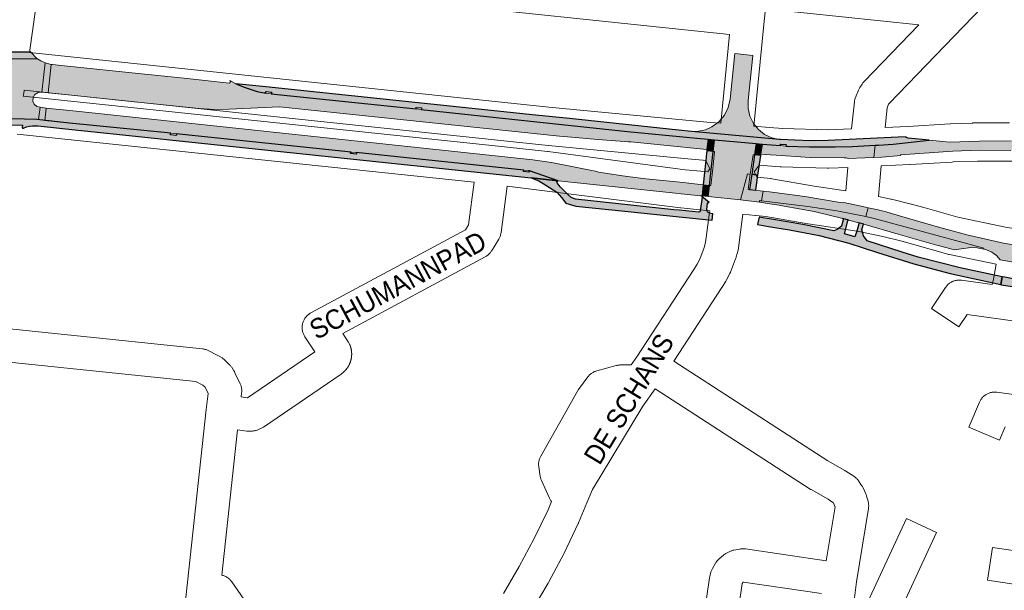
# Paper-space layout 'Layout1' of a CAD drawing. Header units: metres. Extents: x 123097 to 144122, y 392739 to 407589.
# Tile 396 of 510: x 134371 to 134757, y 399912 to 400135. Entities that reach past the tile are written whole.
import ezdxf
from ezdxf.enums import TextEntityAlignment as Align

# ---------------------------------------------------------------- set-up
doc = ezdxf.new("R2010")
doc.units = ezdxf.units.M
doc.header["$MEASUREMENT"] = 0
for name, color, linetype, lineweight in [('gs-anno-wegen algemeen tekst', 7, 'Continuous', 0), ('gs-knt-aanvullende hoofdweg', 7, 'Continuous', 0), ('gs-knt-wegen algemeen', 7, 'Continuous', 0), ('ir-ARC-asfalt-hoofdwegen-te inspecteren', 5, 'Continuous', 0), ('ir-ARC-fietspaden naastliggend- te inspecteren', 1, 'Continuous', 0)]:
    doc.layers.add(name, color=color, linetype=linetype, lineweight=lineweight)
doc.styles.add('Style-Arial', font='arial.ttf')

psp = doc.layouts.get("Layout1")

# ---------------------------------------------------------------- hatches: boundary and pattern name
at = {"layer": 'ir-ARC-asfalt-hoofdwegen-te inspecteren', "linetype": 'Continuous', "lineweight": 13}
for points in [[(134634.156, 400091.621), (134661.477, 400089.077), (134668.648, 400088.504), (134665.607, 400089.143), (134662.789, 400090.455), (134660.342, 400092.37), (134658.391, 400094.789), (134657.039, 400097.588), (134656.356, 400100.619), (134656.377, 400103.727), (134658.22, 400121.484), (134651.163, 400122.171), (134649.264, 400104.262), (134648.512, 400100.998), (134647.016, 400098), (134644.861, 400095.436), (134642.165, 400093.447), (134639.632, 400092.317), (134636.928, 400091.701)], [(134352.49, 400109.28), (134350.111, 400098.269), (134350.583, 400098.17), (134351.105, 400098.042), (134352.039, 400097.836), (134353.218, 400097.511), (134354.497, 400096.977), (134362.897, 400096.751), (134377.617, 400096.355), (134378.303, 400096.278), (134378.9, 400101.1), (134377.626, 400101.465), (134376.634, 400102.345), (134376.119, 400103.566), (134376.182, 400104.89), (134376.899, 400106.155), (134378.127, 400106.933), (134379.577, 400107.041), (134380.925, 400118.506), (134379.192, 400119.273), (134377.599, 400120.299), (134367.485, 400120.065), (134356.313, 400120.175), (134354.784, 400120.338), (134353.713, 400115.2), (134354.868, 400114.78), (134355.761, 400113.936), (134356.245, 400112.807), (134356.24, 400111.578), (134355.751, 400110.458), (134354.86, 400109.622), (134353.71, 400109.207)], [(134637.73, 400066.43), (134638.269, 400066.376), (134638.324, 400066.37), (134638.756, 400070.752), (134630.827, 400071.577), (134628.345, 400071.837), (134616.304, 400073.106), (134607.066, 400074.244), (134597.88, 400075.741), (134596.449, 400076.008), (134586.62, 400078.044), (134579.327, 400079.445), (134571.985, 400080.565), (134401.677, 400098.651), (134390.502, 400099.838), (134381.35, 400100.81), (134380.792, 400095.997), (134390.435, 400094.908), (134430.184, 400090.921), (134432.188, 400090.707), (134500.775, 400083.575), (134502.777, 400083.365), (134568.464, 400076.503), (134570.454, 400076.271), (134570.575, 400076.249), (134570.674, 400076.183), (134581.904, 400072.288), (134627.923, 400067.431), (134630.058, 400067.206)], [(134640.194, 400084.568), (134640.144, 400084.088), (134642.618, 400083.841), (134643.148, 400088.343), (134640.664, 400088.561)], [(134661.945, 400086.692), (134659.502, 400086.907), (134658.848, 400082.456), (134661.288, 400082.212), (134661.369, 400082.77)], [(134664.938, 400082.474), (134667.345, 400082.3), (134680.655, 400081.488), (134693.989, 400081.359), (134694.775, 400081.29), (134695.532, 400081.065), (134702.145, 400081.276), (134705.655, 400081.444), (134706.114, 400086.214), (134697.269, 400085.804), (134690.493, 400085.635), (134680.371, 400085.599), (134671.099, 400085.936), (134669.043, 400086.069), (134661.945, 400086.692), (134661.369, 400082.77)], [(134657.162, 400074.783), (134656.148, 400075.026), (134653.374, 400064.794), (134660.795, 400063.915), (134660.853, 400064.529), (134661.515, 400064.449), (134662.223, 400068.253), (134656.299, 400068.898)], [(134664.668, 400067.972), (134662.223, 400068.253), (134661.515, 400064.449), (134679.711, 400062.24), (134691.137, 400060.506), (134702.476, 400058.272), (134703.414, 400061.754), (134700.613, 400062.381), (134693.897, 400063.762), (134693.15, 400063.676), (134692.397, 400063.727), (134678.574, 400066.12)], [(134695.834, 400056.887), (134699.526, 400055.847), (134699.682, 400055.802), (134701.655, 400055.228), (134715.169, 400051.303), (134729.817, 400047.128), (134734.371, 400045.942), (134737.096, 400045.281), (134743.574, 400046.169), (134746.108, 400045.994), (134748.657, 400045.488), (134748.724, 400045.827), (134706.309, 400057.399), (134702.476, 400058.272), (134691.137, 400060.506), (134679.711, 400062.24), (134661.515, 400064.449), (134660.853, 400064.529), (134660.795, 400063.915), (134661.403, 400063.849), (134661.654, 400063.809), (134663.935, 400063.445), (134668.524, 400062.672), (134670.477, 400062.363), (134682.175, 400060.194), (134693.481, 400057.518), (134695.714, 400056.919)], [(134707.668, 400060.794), (134707.305, 400060.883), (134703.414, 400061.754), (134702.476, 400058.272), (134706.309, 400057.399), (134748.724, 400045.827), (134748.657, 400045.488), (134749.679, 400045.285), (134751.768, 400044.352), (134753.605, 400042.99), (134755.106, 400041.263), (134765.363, 400039.483), (134765.707, 400039.799), (134768.034, 400040.821), (134770.531, 400041.292), (134773.07, 400041.189), (134781.094, 400040.257), (134800.725, 400038.174), (134803.048, 400037.933), (134822.407, 400035.89), (134843.657, 400033.605), (134866.099, 400031.148), (134875.204, 400030.306), (134886.969, 400029.203), (134919.182, 400025.685), (134938.158, 400023.625), (134953.59, 400021.856), (134955.213, 400020.623), (134957.052, 400019.398), (134958.574, 400017.797), (134959.705, 400015.899), (134978.396, 400013.782), (134980.891, 400014.823), (134983.56, 400015.257), (134986.257, 400015.059), (134991.02, 400014.44), (134995.787, 400013.576), (134997.088, 400020.755), (134994.248, 400021.262), (134987.437, 400022.326), (134982.845, 400022.86), (134961.299, 400025.076), (134938.431, 400027.318), (134919.695, 400029.314), (134902.339, 400031.234), (134883.687, 400033.126), (134875.643, 400033.974), (134843.956, 400037.308), (134822.897, 400039.571), (134805.212, 400041.495), (134803.239, 400041.686), (134781.867, 400043.958), (134767.238, 400045.95), (134756.399, 400047.844), (134742.08, 400051.081), (134731.487, 400053.937), (134721.889, 400056.771), (134712.51, 400059.47), (134710.079, 400060.2)]]:
    psp.add_hatch(color=5, dxfattribs=at).paths.add_polyline_path(points, flags=0)
at = {"layer": 'ir-ARC-asfalt-hoofdwegen-te inspecteren', "linetype": 'Continuous', "lineweight": 13, "extrusion": (0, 0, -1)}
for points in [[(-134467.424, 400106.678), (-134463.911, 400107.368), (-134459.241, 400108.847), (-134455.553, 400110.371), (-134453.319, 400111.574), (-134453.573, 400111.212), (-134453.444, 400110.79), (-134453.031, 400110.632), (-134435.387, 400112.49), (-134419.955, 400114.081), (-134387.106, 400117.552), (-134383.733, 400117.925), (-134383.268, 400117.958), (-134382.035, 400106.784), (-134391.266, 400105.821), (-134413.317, 400103.519), (-134441.24, 400100.603), (-134447.143, 400100.191), (-134453.059, 400100.341), (-134472.701, 400101.339), (-134582.384, 400089.763), (-134587.104, 400089.403), (-134597.457, 400088.422), (-134607.834, 400087.726), (-134609.411, 400087.634), (-134610.434, 400087.575), (-134613.031, 400087.372), (-134629.845, 400085.639), (-134632.263, 400085.392), (-134640.194, 400084.568), (-134640.664, 400088.561), (-134636.285, 400088.946), (-134609.096, 400091.655), (-134528.236, 400100.286), (-134526.227, 400100.494), (-134469.48, 400106.453)], [(-134657.162, 400074.783), (-134658.299, 400082.532), (-134658.848, 400082.456), (-134659.502, 400086.907), (-134643.148, 400088.343), (-134642.618, 400083.841), (-134643.191, 400083.78), (-134642.482, 400077.141), (-134641.766, 400070.442), (-134641.197, 400070.508), (-134640.678, 400066.104), (-134653.374, 400064.794), (-134656.148, 400075.026)], [(-134716.107, 400082.152), (-134716.086, 400082.417), (-134736.594, 400083.957), (-134746.811, 400084.267), (-134759.322, 400084.197), (-134770.339, 400083.749), (-134781.451, 400083.011), (-134801.695, 400081.077), (-134823.093, 400078.754), (-134825.124, 400078.588), (-134837.46, 400077.294), (-134861.712, 400074.766), (-134872.386, 400073.632), (-134887.917, 400071.69), (-134899.052, 400070.116), (-134909.645, 400068.411), (-134920.689, 400066.437), (-134931.203, 400064.283), (-134942.854, 400061.822), (-134953.323, 400059.404), (-134962.405, 400057.2), (-134963.073, 400061.004), (-134953.368, 400063.346), (-134942.586, 400065.793), (-134932.456, 400068.011), (-134921.685, 400070.164), (-134910.219, 400072.194), (-134899.7, 400073.921), (-134888.494, 400075.537), (-134884.594, 400076.144), (-134878.544, 400076.88), (-134873.27, 400077.403), (-134862.202, 400078.597), (-134848.663, 400079.985), (-134837.915, 400081.076), (-134828.255, 400082.101), (-134827.182, 400082.353), (-134822.114, 400083.165), (-134821.572, 400082.86), (-134802.151, 400084.845), (-134781.902, 400086.759), (-134770.93, 400087.566), (-134759.4, 400087.968), (-134746.963, 400087.801), (-134735.326, 400087.48), (-134727.214, 400088.229), (-134713.132, 400086.694), (-134707.379, 400086.273), (-134706.114, 400086.214), (-134705.655, 400081.444), (-134708.751, 400081.593)]]:
    psp.add_hatch(color=5, dxfattribs=at).paths.add_polyline_path(points, flags=0)
at = {"layer": 'ir-ARC-fietspaden naastliggend- te inspecteren', "linetype": 'Continuous', "lineweight": 30}
for points in [[(134367.485, 400120.065), (134377.599, 400120.299), (134375.255, 400122.749), (134368.009, 400122.734), (134355.327, 400122.707), (134352.516, 400122.881), (134349.408, 400123.541), (134348.106, 400123.769), (134346.151, 400124.183), (134334.355, 400126.681), (134319.561, 400129.866), (134305.382, 400132.872), (134300.038, 400134.098), (134297.544, 400134.544), (134295.546, 400135.052), (134155.542, 400164.966), (134097.248, 400177.456), (134094.268, 400178.1), (134093.558, 400175.719), (134143.557, 400165.079), (134143.395, 400165.443), (134143.739, 400165.645), (134145.695, 400165.225), (134145.934, 400164.89), (134145.612, 400164.634), (134225.077, 400147.619), (134224.893, 400147.759), (134224.844, 400147.986), (134224.971, 400148.171), (134225.192, 400148.206), (134227.155, 400147.772), (134227.385, 400147.42), (134227.035, 400147.188), (134303.423, 400130.882), (134303.194, 400131.235), (134303.535, 400131.482), (134305.503, 400131.049), (134305.733, 400130.699), (134305.394, 400130.452), (134351.512, 400120.686), (134352.342, 400120.598), (134354.784, 400120.338), (134356.313, 400120.175)], [(134568.464, 400076.503), (134502.777, 400083.365), (134503.039, 400083.028), (134502.703, 400082.764), (134500.711, 400082.973), (134500.451, 400083.305), (134500.775, 400083.575), (134432.188, 400090.707), (134432.452, 400090.377), (134432.122, 400090.113), (134430.138, 400090.337), (134429.866, 400090.652), (134430.184, 400090.921), (134390.435, 400094.908), (134377.617, 400096.355), (134362.897, 400096.751), (134354.497, 400096.977), (134356.184, 400095.924), (134357.633, 400094.562), (134372.068, 400094.065), (134371.933, 400093.191), (134372.171, 400092.805), (134372.386, 400092.93), (134373.528, 400093.396), (134374.723, 400093.71), (134375.947, 400093.875), (134377.182, 400093.888), (134377.997, 400093.802), (134380.506, 400093.535), (134384.195, 400093.139), (134388.923, 400092.668), (134423.744, 400088.969), (134430.979, 400088.206), (134571.342, 400073.4), (134581.904, 400072.288), (134570.674, 400076.183), (134570.741, 400076.079), (134570.76, 400075.962), (134570.429, 400075.68), (134568.443, 400075.898), (134568.178, 400076.21)], [(134642.243, 400056.875), (134642.504, 400059.403), (134641.137, 400059.618), (134640.43, 400060.174), (134640.094, 400061.008), (134640.365, 400063.443), (134640.645, 400063.83), (134641.122, 400063.818), (134638.171, 400066.131), (134638.239, 400065.985), (134638.27, 400065.826), (134637.566, 400060.501), (134637.329, 400060.085), (134636.869, 400059.956), (134629.398, 400060.716), (134627.26, 400060.931), (134588.65, 400065.087), (134586.977, 400065.679), (134585.656, 400066.863), (134582.748, 400069.939), (134581.475, 400071.51), (134581.438, 400072.038), (134581.904, 400072.288), (134571.342, 400073.4), (134574.32, 400072.256), (134577.065, 400070.629), (134581.406, 400067.835), (134583.26, 400065.779), (134584.933, 400063.572), (134588.795, 400062.373), (134608.019, 400060.409), (134630.626, 400058.046)], [(134735.563, 400035.882), (134755.376, 400031.582), (134755.382, 400031.635), (134755.939, 400034.628), (134739.398, 400038.143), (134723.013, 400042.323), (134718.768, 400043.597), (134716.647, 400044.279), (134702.923, 400048.764), (134701.587, 400050.723), (134700.932, 400053.002), (134701.463, 400054.955), (134701.533, 400055.109), (134701.655, 400055.228), (134699.682, 400055.802), (134699.74, 400055.626), (134699.728, 400055.439), (134698.887, 400052.508), (134698.166, 400050.287), (134694.132, 400051.533), (134695.406, 400056.578), (134695.714, 400056.919), (134693.481, 400057.518), (134693.636, 400057.01), (134692.932, 400054.445), (134691.215, 400053.26), (134689.949, 400052.638), (134677.733, 400055.189), (134665.432, 400057.29), (134662.905, 400057.696), (134660.609, 400058.049), (134660.074, 400055.116), (134664.29, 400054.396), (134672.549, 400053.051), (134684.231, 400050.85), (134695.741, 400047.879), (134707.028, 400044.151), (134721.207, 400039.71)], [(134755.376, 400031.582), (134755.369, 400031.529), (134756.421, 400031.341), (134760.685, 400030.659), (134764.737, 400029.902), (134764.754, 400030.021), (134765.207, 400032.994), (134761.442, 400033.653), (134756.878, 400034.467), (134755.939, 400034.628), (134755.382, 400031.635)]]:
    psp.add_hatch(color=1, dxfattribs=at).paths.add_polyline_path(points, flags=0)
at = {"layer": 'ir-ARC-fietspaden naastliggend- te inspecteren', "linetype": 'Continuous', "lineweight": 30, "extrusion": (0, 0, -1)}
psp.add_hatch(color=1, dxfattribs=at).paths.add_polyline_path([(-134668.648, 400088.504), (-134661.477, 400089.077), (-134634.156, 400091.621), (-134629.067, 400092.149), (-134586.387, 400096.658), (-134571.735, 400098.193), (-134565.538, 400098.822), (-134467.318, 400109.156), (-134455.553, 400110.371), (-134459.241, 400108.847), (-134463.911, 400107.368), (-134467.424, 400106.678), (-134467.205, 400107.023), (-134467.53, 400107.271), (-134469.518, 400107.046), (-134469.8, 400106.73), (-134469.48, 400106.453), (-134526.227, 400100.494), (-134525.966, 400100.818), (-134526.285, 400101.084), (-134528.27, 400100.896), (-134528.549, 400100.575), (-134528.236, 400100.286), (-134609.096, 400091.655), (-134636.285, 400088.946), (-134640.664, 400088.561), (-134643.148, 400088.343), (-134659.502, 400086.907), (-134661.945, 400086.692), (-134669.043, 400086.069), (-134668.789, 400086.401), (-134669.116, 400086.661), (-134671.117, 400086.551), (-134671.41, 400086.235), (-134671.099, 400085.936), (-134680.371, 400085.599), (-134690.493, 400085.635), (-134697.269, 400085.804), (-134706.114, 400086.214), (-134707.379, 400086.273), (-134713.132, 400086.694), (-134727.214, 400088.229), (-134719.102, 400088.978), (-134718.23, 400089.294), (-134718.231, 400089.473), (-134715.184, 400089.443), (-134687.686, 400088.064), (-134680.72, 400087.99), (-134674.596, 400088.194), (-134669.003, 400088.476)], flags=0)

# ---------------------------------------------------------------- linework, layer by layer
at = {"layer": 'gs-knt-aanvullende hoofdweg', "color": 7, "linetype": 'Continuous', "flags": 128}
for points in [[(134374.754, 400122.651), (134579.565, 400101.056), (134641.614, 400095.183), (134645.584, 400094.847)], [(134372.667, 400107.767), (134372.491, 400106.511), (134372.454, 400106.279), (134372.409, 400106.048), (134372.275, 400105.441), (134557.284, 400085.964), (134577.788, 400083.805), (134577.99, 400083.781), (134631.627, 400076.651), (134631.655, 400076.647), (134637.848, 400076.025), (134640.504, 400075.758), (134641.304, 400076.965), (134639.792, 400080.264), (134638.717, 400080.355), (134638.641, 400080.362), (134631.339, 400081.055), (134631.329, 400081.056), (134578.109, 400086.106), (134578.03, 400086.114), (134372.667, 400107.767)], [(134709.985, 400093.227), (134718.94, 400093.631), (134735.453, 400094.657), (134735.578, 400094.663), (134735.666, 400094.667), (134744.199, 400094.954), (134744.374, 400094.958), (134747.19, 400095.008), (134752.912, 400095.045), (134753.087, 400095.044), (134758.808, 400094.991)], [(134549.035, 400071.729), (134369.951, 400090.583)], [(134658.559, 400093.748), (134664.725, 400093.226), (134664.754, 400093.223), (134669.958, 400092.782), (134669.966, 400092.782), (134687.608, 400092.215), (134696.824, 400092.632)], [(134695.362, 400077.531), (134687.996, 400077.198), (134687.706, 400077.19), (134687.416, 400077.194), (134669.287, 400077.776), (134669.099, 400077.784), (134668.911, 400077.798), (134668.894, 400077.799), (134660.67, 400078.477), (134658.764, 400075.816), (134659.919, 400073.764), (134665.093, 400073.178), (134665.133, 400073.172), (134665.354, 400073.145), (134665.574, 400073.11), (134682.231, 400070.211), (134694.562, 400068.368)], [(134719.685, 400078.63), (134719.681, 400078.63), (134719.678, 400078.63), (134708.482, 400078.124)], [(134964.945, 400052.08), (134951.133, 400055.602), (134928.706, 400060.541), (134906.095, 400064.708), (134894.804, 400066.489), (134877.406, 400068.846), (134786.424, 400078.402), (134769.649, 400079.609), (134769.242, 400079.624), (134769.235, 400079.624), (134759.672, 400079.936), (134756.608, 400079.976), (134749.324, 400079.987), (134749.321, 400079.987), (134746.268, 400079.956), (134736.628, 400079.671), (134736.32, 400079.66), (134736.277, 400079.659), (134719.807, 400078.636), (134719.685, 400078.63)], [(134641.282, 400060.469), (134636.262, 400061.089), (134630.035, 400061.715), (134629.852, 400061.736), (134629.796, 400061.742), (134561.972, 400070.24)], [(134707.434, 400066.11), (134712.316, 400065.097), (134712.57, 400065.04), (134720.23, 400063.172), (134720.353, 400063.141), (134724.674, 400062.009), (134724.856, 400061.959), (134738.519, 400058.01), (134757.188, 400054.12), (134780.818, 400050.154), (134859.174, 400042.101), (134859.194, 400042.099), (134892.1, 400038.626), (134892.103, 400038.626), (134913.263, 400036.434), (134913.281, 400036.432), (134913.356, 400036.424), (134939.753, 400033.42), (134939.978, 400033.391), (134940.202, 400033.355), (134962.562, 400029.43)], [(134753.525, 400039.541), (134735.176, 400043.364), (134734.898, 400043.427), (134734.623, 400043.501), (134720.777, 400047.503), (134716.609, 400048.595), (134709.138, 400050.417), (134699.039, 400052.512), (134679.922, 400055.37), (134679.745, 400055.398), (134663.239, 400058.27), (134663.22, 400058.273), (134659.347, 400058.69), (134659.272, 400058.699), (134654.251, 400059.24)]]:
    psp.add_lwpolyline(points, dxfattribs=at)
at = {"layer": 'gs-knt-wegen algemeen', "color": 7, "linetype": 'Continuous', "flags": 128}
for points in [[(134379.719, 400158.074), (134374.754, 400122.651)], [(134649.036, 400129.72), (134379.719, 400158.074)], [(134758.875, 400151.756), (134711.559, 400102.604), (134711.403, 400102.362), (134710.821, 400100.908), (134709.985, 400093.227)], [(134723.239, 400133.511), (134663.148, 400139.778), (134662.628, 400134.855), (134658.559, 400093.748)], [(134696.824, 400092.632), (134697.974, 400103.202), (134698.013, 400103.494), (134698.064, 400103.784), (134698.129, 400104.071), (134698.207, 400104.356), (134698.297, 400104.636), (134698.401, 400104.912), (134699.548, 400107.783), (134699.672, 400108.074), (134699.811, 400108.359), (134699.963, 400108.637), (134700.129, 400108.907), (134700.971, 400110.207), (134701.147, 400110.465), (134701.335, 400110.714), (134701.534, 400110.953), (134701.745, 400111.183), (134723.239, 400133.511)], [(134645.584, 400094.847), (134649.036, 400129.72)], [(134694.562, 400068.368), (134695.362, 400077.531)], [(134708.482, 400078.124), (134707.434, 400066.11)], [(134457.692, 399987.531), (134460.219, 399987.22), (134486.608, 400005.259), (134482.67, 400011.146), (134482.499, 400011.416), (134482.342, 400011.693), (134482.198, 400011.978), (134482.069, 400012.27), (134481.953, 400012.568), (134481.853, 400012.87), (134481.768, 400013.178), (134481.697, 400013.489), (134481.643, 400013.804), (134481.603, 400014.12), (134481.579, 400014.438), (134481.571, 400014.757), (134481.578, 400015.076), (134481.601, 400015.395), (134481.64, 400015.711), (134481.694, 400016.026), (134481.763, 400016.337), (134481.848, 400016.645), (134481.948, 400016.948), (134482.062, 400017.246), (134482.191, 400017.538), (134482.334, 400017.823), (134482.49, 400018.101), (134482.661, 400018.371), (134482.844, 400018.633), (134483.039, 400018.885), (134483.247, 400019.127), (134483.467, 400019.358), (134483.697, 400019.579), (134483.939, 400019.788), (134484.19, 400019.985), (134484.45, 400020.169), (134484.719, 400020.341), (134484.996, 400020.499), (134545.611, 400053.113), (134546.829, 400055.07), (134549.035, 400071.729)], [(134561.972, 400070.24), (134559.552, 400051.968), (134559.504, 400051.665), (134559.442, 400051.364), (134559.366, 400051.066), (134559.276, 400050.772), (134559.173, 400050.483), (134559.056, 400050.199), (134558.925, 400049.92), (134558.782, 400049.649), (134558.626, 400049.384), (134555.75, 400044.763), (134555.582, 400044.505), (134555.401, 400044.256), (134555.208, 400044.015), (134555.005, 400043.784), (134554.79, 400043.563), (134554.566, 400043.352), (134554.331, 400043.152), (134554.088, 400042.963), (134553.836, 400042.786), (134553.575, 400042.622), (134553.308, 400042.469), (134497.477, 400012.429), (134499.635, 400009.203), (134499.779, 400008.978), (134499.913, 400008.747), (134500.038, 400008.511), (134500.154, 400008.27), (134500.196, 400008.175), (134500.237, 400008.079), (134500.278, 400007.984), (134500.317, 400007.888), (134500.355, 400007.791), (134500.392, 400007.694), (134500.428, 400007.597), (134500.463, 400007.5), (134500.497, 400007.401), (134500.53, 400007.303), (134500.562, 400007.204), (134500.592, 400007.105), (134500.622, 400007.006), (134500.65, 400006.906), (134500.678, 400006.805), (134500.704, 400006.706), (134500.729, 400006.605), (134500.753, 400006.504), (134500.776, 400006.402), (134500.798, 400006.302), (134500.819, 400006.2), (134500.839, 400006.097), (134500.857, 400005.995), (134500.874, 400005.894), (134500.891, 400005.791), (134500.906, 400005.688), (134500.92, 400005.585), (134500.933, 400005.483), (134500.945, 400005.379), (134500.956, 400005.276), (134500.965, 400005.172), (134500.974, 400005.07), (134500.981, 400004.966), (134500.987, 400004.862), (134500.992, 400004.758), (134500.996, 400004.655), (134500.999, 400004.551), (134501.001, 400004.447), (134501.001, 400004.343), (134501.001, 400004.24), (134500.999, 400004.136), (134500.996, 400004.032), (134500.992, 400003.928), (134500.987, 400003.826), (134500.981, 400003.722), (134500.973, 400003.618), (134500.965, 400003.514), (134500.955, 400003.412), (134500.945, 400003.308), (134500.933, 400003.205), (134500.92, 400003.102), (134500.906, 400003), (134500.89, 400002.897), (134500.874, 400002.794), (134500.856, 400002.692), (134500.838, 400002.59), (134500.818, 400002.488), (134500.797, 400002.386), (134500.775, 400002.285), (134500.753, 400002.184), (134500.728, 400002.083), (134500.703, 400001.982), (134500.677, 400001.882), (134500.649, 400001.782), (134500.621, 400001.682), (134500.591, 400001.582), (134500.56, 400001.483), (134500.529, 400001.385), (134500.496, 400001.286), (134500.462, 400001.188), (134500.427, 400001.09), (134500.391, 400000.994), (134500.354, 400000.897), (134500.316, 400000.8), (134500.276, 400000.703), (134500.236, 400000.609), (134500.195, 400000.513), (134500.153, 400000.418), (134500.109, 400000.324), (134500.065, 400000.231), (134500.019, 400000.137), (134499.973, 400000.044), (134499.925, 399999.952), (134499.877, 399999.86), (134499.828, 399999.769), (134499.777, 399999.678), (134499.726, 399999.588), (134499.674, 399999.499), (134499.62, 399999.41), (134499.566, 399999.321), (134499.51, 399999.233), (134499.454, 399999.147), (134499.397, 399999.06), (134499.339, 399998.974), (134499.279, 399998.888), (134499.22, 399998.804), (134499.159, 399998.72), (134499.097, 399998.636), (134499.034, 399998.554), (134498.971, 399998.472), (134498.906, 399998.391), (134498.841, 399998.31), (134498.774, 399998.23), (134498.707, 399998.151), (134498.639, 399998.073), (134498.57, 399997.995), (134498.5, 399997.918), (134498.43, 399997.843), (134498.359, 399997.767), (134498.286, 399997.692), (134498.213, 399997.618), (134498.14, 399997.546), (134498.065, 399997.474), (134497.99, 399997.402), (134497.913, 399997.332), (134497.837, 399997.262), (134497.759, 399997.193), (134497.68, 399997.125), (134497.601, 399997.058), (134497.522, 399996.992), (134497.441, 399996.927), (134497.36, 399996.862), (134497.277, 399996.798), (134497.195, 399996.736), (134497.112, 399996.674), (134497.027, 399996.613), (134496.943, 399996.553), (134496.858, 399996.495)], [(134560.427, 399910.476), (134566.681, 399921.006), (134572.567, 399932.036), (134577.935, 399943.307), (134579.276, 399946.535), (134579.25, 399946.568), (134579.069, 399946.814), (134578.899, 399947.069), (134578.742, 399947.332), (134578.597, 399947.602), (134578.466, 399947.878), (134575.394, 399954.724), (134575.281, 399954.991), (134575.18, 399955.262), (134575.092, 399955.538), (134575.016, 399955.817), (134574.952, 399956.099), (134574.901, 399956.384), (134574.312, 399960.155), (134574.271, 399960.464), (134574.246, 399960.774), (134574.234, 399961.084), (134574.238, 399961.395), (134574.257, 399961.706), (134574.29, 399962.015), (134574.339, 399962.322), (134574.401, 399962.627), (134574.479, 399962.928), (134574.57, 399963.225), (134574.676, 399963.517), (134574.795, 399963.805), (134574.928, 399964.086), (134575.075, 399964.36), (134589.444, 399989.816), (134589.582, 399990.05), (134589.73, 399990.277), (134589.887, 399990.498), (134593.505, 399995.368), (134593.695, 399995.612), (134593.897, 399995.846), (134594.109, 399996.071), (134594.332, 399996.285), (134594.565, 399996.488), (134594.807, 399996.68), (134595.058, 399996.861), (134595.317, 399997.029), (134595.584, 399997.185), (134595.858, 399997.328), (134596.139, 399997.458), (134596.425, 399997.574), (134596.717, 399997.677), (134597.013, 399997.765), (134604.629, 399999.849), (134604.91, 399999.919), (134605.194, 399999.977), (134605.48, 400000.022), (134605.768, 400000.054), (134606.057, 400000.074), (134606.347, 400000.08), (134610.513, 400000.08), (134612.755, 400003.287), (134635.106, 400037.462), (134636.389, 400039.568), (134637.406, 400041.542), (134639.173, 400046.117), (134639.694, 400048.065), (134641.085, 400058.926), (134641.282, 400060.469)], [(134654.251, 400059.24), (134653.999, 400057.273), (134652.553, 400045.977), (134652.51, 400045.689), (134652.453, 400045.403), (134652.384, 400045.12), (134651.659, 400042.413), (134651.595, 400042.19), (134651.524, 400041.97), (134651.444, 400041.752), (134649.426, 400036.526), (134649.338, 400036.311), (134649.243, 400036.099), (134649.141, 400035.89), (134647.857, 400033.399), (134647.747, 400033.194), (134647.63, 400032.994), (134646.172, 400030.6), (134646.06, 400030.423), (134627.175, 400001.548)], [(134355.624, 400015.396), (134442.515, 400006.404), (134442.81, 400006.367), (134443.103, 400006.316), (134443.394, 400006.252), (134443.681, 400006.175), (134443.965, 400006.084), (134444.243, 400005.981), (134444.517, 400005.865), (134444.786, 400005.737), (134448.572, 400003.82), (134448.826, 400003.684), (134449.073, 400003.537), (134450.211, 400002.828), (134450.455, 400002.669), (134450.692, 400002.498), (134450.921, 400002.317), (134451.141, 400002.126), (134451.353, 400001.926), (134453.252, 400000.043), (134453.454, 399999.833), (134453.646, 399999.615), (134453.828, 399999.389), (134454, 399999.154), (134454.162, 399998.913), (134454.881, 399997.781), (134455.025, 399997.544), (134455.159, 399997.3), (134455.282, 399997.052), (134457.32, 399992.702), (134457.442, 399992.425), (134457.551, 399992.143), (134457.647, 399991.856), (134457.729, 399991.564), (134457.798, 399991.27), (134457.853, 399990.972), (134457.894, 399990.672), (134457.921, 399990.37), (134457.934, 399990.068), (134457.933, 399989.765), (134457.917, 399989.463), (134457.888, 399989.162), (134457.692, 399987.531)], [(134326.161, 399886.817), (134351.145, 399881.55), (134355.536, 399881.279), (134359.965, 399881.667), (134363.399, 399882.432), (134430.795, 399901.584), (134432.666, 399902.389), (134433.264, 399902.797), (134434.996, 399904.138), (134435.651, 399905.223), (134443.979, 399982.559), (134443.989, 399982.64), (134444.739, 399988.867), (134443.669, 399991.149), (134443.566, 399991.311), (134442.705, 399992.165), (134442.433, 399992.334), (134439.978, 399993.577), (134354.17, 400002.457), (134353.943, 400002.484), (134351.72, 400002.793)], [(134627.175, 400001.548), (134687.534, 399962.45), (134694.22, 399958.7), (134694.394, 399958.599), (134694.564, 399958.493), (134697.759, 399956.433), (134697.999, 399956.27), (134698.232, 399956.097), (134698.456, 399955.914), (134698.673, 399955.72), (134698.88, 399955.518), (134699.079, 399955.306), (134699.268, 399955.085), (134699.446, 399954.857), (134699.615, 399954.621), (134700.821, 399952.845), (134700.972, 399952.613), (134701.112, 399952.374), (134701.243, 399952.13), (134701.363, 399951.88), (134702.428, 399949.536), (134702.524, 399949.315), (134702.611, 399949.09), (134702.69, 399948.862), (134702.76, 399948.632), (134703.329, 399946.643), (134703.408, 399946.336), (134703.473, 399946.025), (134703.522, 399945.712), (134703.556, 399945.396), (134703.575, 399945.079), (134703.578, 399944.762), (134703.566, 399944.444), (134703.538, 399944.128), (134703.495, 399943.814), (134698.825, 399914.993), (134697.075, 399901.481)], [(134496.858, 399996.495), (134466.473, 399975.724), (134466.226, 399975.563), (134465.973, 399975.414), (134465.712, 399975.276), (134465.446, 399975.151), (134464.462, 399974.713), (134464.192, 399974.599), (134463.917, 399974.499), (134463.637, 399974.41), (134463.354, 399974.334), (134463.068, 399974.272), (134462.779, 399974.222), (134462.488, 399974.185), (134462.196, 399974.161), (134461.121, 399974.098), (134460.827, 399974.088), (134460.532, 399974.09), (134460.238, 399974.106), (134459.946, 399974.136), (134456.217, 399974.594)], [(134619.882, 399990.759), (134615.118, 399983.947), (134595.324, 399951.23), (134593.166, 399946.034), (134589.896, 399938.16), (134589.831, 399938.008), (134589.761, 399937.858), (134584.257, 399926.302), (134584.123, 399926.037), (134578.097, 399914.745), (134577.951, 399914.486), (134571.415, 399903.481)], [(134686.981, 399923.303), (134690.411, 399944.463), (134690.374, 399944.59), (134689.739, 399945.988), (134689.589, 399946.209), (134687.676, 399947.442), (134680.985, 399951.195), (134680.806, 399951.299), (134680.63, 399951.409), (134619.882, 399990.759)], [(134456.217, 399974.594), (134450.087, 399917.671)], [(134627.208, 399820.585), (134641.197, 399916.553), (134641.234, 399916.78), (134641.279, 399917.005), (134641.332, 399917.229), (134641.692, 399918.635), (134641.773, 399918.923), (134641.868, 399919.208), (134641.975, 399919.487), (134642.095, 399919.762), (134642.227, 399920.031), (134642.372, 399920.293), (134643.548, 399922.315), (134643.713, 399922.585), (134643.892, 399922.846), (134644.083, 399923.098), (134644.286, 399923.341), (134644.501, 399923.573), (134644.727, 399923.795), (134644.963, 399924.006), (134646.746, 399925.519), (134646.961, 399925.694), (134647.184, 399925.86), (134647.414, 399926.016), (134647.65, 399926.162), (134647.892, 399926.298), (134648.14, 399926.424), (134649.198, 399926.932), (134649.45, 399927.046), (134649.706, 399927.15), (134649.967, 399927.242), (134650.231, 399927.324), (134650.499, 399927.394), (134650.769, 399927.452), (134653.065, 399927.901), (134653.375, 399927.953), (134653.688, 399927.991), (134654.001, 399928.014), (134654.316, 399928.021), (134654.63, 399928.013), (134654.944, 399927.99), (134655.256, 399927.952), (134686.981, 399923.303)], [(134450.087, 399917.671), (134450.133, 399917.661), (134450.443, 399917.581), (134450.748, 399917.487), (134451.048, 399917.377), (134451.342, 399917.253), (134451.63, 399917.115), (134451.911, 399916.963), (134452.184, 399916.797), (134452.449, 399916.618), (134452.704, 399916.426), (134452.95, 399916.221), (134453.186, 399916.005), (134453.41, 399915.778), (134453.623, 399915.54), (134453.825, 399915.292), (134454.013, 399915.034), (134462.251, 399903.184)], [(134685.104, 399910.419), (134654.468, 399914.909), (134654.335, 399914.883), (134654.24, 399914.802), (134654.081, 399914.529), (134654.031, 399914.334), (134640.253, 399819.812), (134640.278, 399819.685), (134640.359, 399819.59), (134640.64, 399819.427), (134640.823, 399819.381), (134670.869, 399814.912)]]:
    psp.add_lwpolyline(points, dxfattribs=at)
for points in [[(134782.893, 400014.158), (134756.237, 400017.895), (134742.216, 400019.86), (134738.936, 400014.993, -0.3847252), (134738.923, 400014.991), (134728.142, 400022.257, -0.384727), (134728.14, 400022.27), (134733.693, 400030.509), (134733.876, 400030.767), (134734.071, 400031.016), (134734.278, 400031.255), (134734.497, 400031.483), (134734.726, 400031.701), (134734.965, 400031.907), (134735.215, 400032.101), (134735.473, 400032.283), (134735.74, 400032.453), (134736.015, 400032.609), (134736.297, 400032.751), (134736.586, 400032.88), (134736.881, 400032.994), (134737.181, 400033.094), (134737.485, 400033.18), (134737.793, 400033.25), (134738.104, 400033.306), (134738.418, 400033.346), (134738.733, 400033.371), (134739.049, 400033.381), (134739.365, 400033.375), (134739.68, 400033.354), (134739.994, 400033.318), (134752.006, 400031.635), (134752.438, 400033.716), (134753.525, 400039.541)], [(134757.004, 399975.784), (134754.811, 399970.586, -0.3848823), (134754.798, 399970.581), (134742.82, 399975.636, -0.3848813), (134742.815, 399975.649), (134746.95, 399985.447), (134747.08, 399985.735), (134747.224, 399986.016), (134747.38, 399986.289), (134747.55, 399986.555), (134747.733, 399986.813), (134747.928, 399987.061), (134748.135, 399987.299), (134748.353, 399987.527), (134748.581, 399987.744), (134748.821, 399987.95), (134749.069, 399988.144), (134749.327, 399988.326), (134749.594, 399988.495), (134749.868, 399988.651), (134750.149, 399988.794), (134750.437, 399988.922), (134750.731, 399989.037), (134751.03, 399989.137), (134751.334, 399989.223), (134751.641, 399989.293), (134751.952, 399989.349), (134752.265, 399989.39), (134752.579, 399989.416), (134752.895, 399989.426), (134753.21, 399989.421), (134753.525, 399989.4), (134753.838, 399989.365), (134778.956, 399985.897)], [(134700.646, 399901.593), (134718.373, 399939.9, -0.3840737), (134718.386, 399939.905), (134730.185, 399934.445, -0.3840722), (134730.189, 399934.432), (134712.281, 399895.733)], [(134768.144, 399913.004), (134750.153, 399915.633, -0.3700879), (134750.146, 399915.643), (134752.025, 399928.508, -0.3700891), (134752.035, 399928.516), (134770.059, 399925.883)]]:
    psp.add_lwpolyline(points, format="xyb", dxfattribs=at)
at = {"layer": 'ir-ARC-asfalt-hoofdwegen-te inspecteren', "color": 5, "linetype": 'Continuous', "lineweight": 13, "flags": 128}
for points in [[(134634.156, 400091.621), (134661.477, 400089.077), (134668.648, 400088.504), (134665.607, 400089.143), (134662.789, 400090.455), (134660.342, 400092.37), (134658.391, 400094.789), (134657.039, 400097.588), (134656.356, 400100.619), (134656.377, 400103.727), (134658.22, 400121.484), (134651.163, 400122.171), (134649.264, 400104.262), (134648.512, 400100.998), (134647.016, 400098), (134644.861, 400095.436), (134642.165, 400093.447), (134639.632, 400092.317), (134636.928, 400091.701)], [(134467.424, 400106.678), (134463.911, 400107.368), (134459.241, 400108.847), (134455.553, 400110.371), (134453.319, 400111.574), (134453.573, 400111.212), (134453.444, 400110.79), (134453.031, 400110.632), (134435.387, 400112.49), (134419.955, 400114.081), (134387.106, 400117.552), (134383.733, 400117.925), (134383.268, 400117.958), (134382.035, 400106.784), (134391.266, 400105.821), (134413.317, 400103.519), (134441.24, 400100.603), (134447.143, 400100.191), (134453.059, 400100.341), (134472.701, 400101.339), (134582.384, 400089.763), (134587.104, 400089.403), (134597.457, 400088.422), (134607.834, 400087.726), (134609.411, 400087.634), (134610.434, 400087.575), (134613.031, 400087.372), (134629.845, 400085.639), (134632.263, 400085.392), (134640.194, 400084.568), (134640.664, 400088.561), (134636.285, 400088.946), (134609.096, 400091.655), (134528.236, 400100.286), (134526.227, 400100.494), (134469.48, 400106.453)], [(134637.73, 400066.43), (134638.269, 400066.376), (134638.324, 400066.37), (134638.756, 400070.752), (134630.827, 400071.577), (134628.345, 400071.837), (134616.304, 400073.106), (134607.066, 400074.244), (134597.88, 400075.741), (134596.449, 400076.008), (134586.62, 400078.044), (134579.327, 400079.445), (134571.985, 400080.565), (134401.677, 400098.651), (134390.502, 400099.838), (134381.35, 400100.81), (134380.792, 400095.997), (134390.435, 400094.908), (134430.184, 400090.921), (134432.188, 400090.707), (134500.775, 400083.575), (134502.777, 400083.365), (134568.464, 400076.503), (134570.454, 400076.271), (134570.575, 400076.249), (134570.674, 400076.183), (134581.904, 400072.288), (134627.923, 400067.431), (134630.058, 400067.206)], [(134640.194, 400084.568), (134640.144, 400084.088), (134642.618, 400083.841), (134643.148, 400088.343), (134640.664, 400088.561)], [(134657.162, 400074.783), (134658.299, 400082.532), (134658.848, 400082.456), (134659.502, 400086.907), (134643.148, 400088.343), (134642.618, 400083.841), (134643.191, 400083.78), (134642.482, 400077.141), (134641.766, 400070.442), (134641.197, 400070.508), (134640.678, 400066.104), (134653.374, 400064.794), (134656.148, 400075.026)], [(134661.945, 400086.692), (134659.502, 400086.907), (134658.848, 400082.456), (134661.288, 400082.212), (134661.369, 400082.77)], [(134664.668, 400067.972), (134662.223, 400068.253), (134661.515, 400064.449), (134679.711, 400062.24), (134691.137, 400060.506), (134702.476, 400058.272), (134703.414, 400061.754), (134700.613, 400062.381), (134693.897, 400063.762), (134693.15, 400063.676), (134692.397, 400063.727), (134678.574, 400066.12)]]:
    psp.add_lwpolyline(points, close=True, dxfattribs=at)
at = {"layer": 'ir-ARC-asfalt-hoofdwegen-te inspecteren', "color": 5, "linetype": 'Continuous', "lineweight": 13}
for points in [[(134362.897, 400096.751), (134377.617, 400096.355), (134378.303, 400096.278), (134378.9, 400101.1), (134377.626, 400101.465), (134376.634, 400102.345), (134376.119, 400103.566), (134376.182, 400104.89), (134376.899, 400106.155), (134378.127, 400106.933), (134379.577, 400107.041), (134380.925, 400118.506), (134379.192, 400119.273), (134377.599, 400120.299), (134367.485, 400120.065)], [(134759.4, 400087.968), (134746.963, 400087.801), (134735.326, 400087.48), (134727.214, 400088.229), (134713.132, 400086.694), (134707.379, 400086.273), (134706.114, 400086.214), (134705.655, 400081.444), (134708.751, 400081.593), (134716.107, 400082.152), (134716.086, 400082.417), (134736.594, 400083.957), (134746.811, 400084.267), (134759.322, 400084.197)], [(134767.238, 400045.95), (134756.399, 400047.844), (134742.08, 400051.081), (134731.487, 400053.937), (134721.889, 400056.771), (134712.51, 400059.47), (134710.079, 400060.2), (134707.668, 400060.794), (134707.305, 400060.883), (134703.414, 400061.754), (134702.476, 400058.272), (134706.309, 400057.399), (134748.724, 400045.827), (134748.657, 400045.488), (134749.679, 400045.285), (134751.768, 400044.352), (134753.605, 400042.99), (134755.106, 400041.263), (134765.363, 400039.483)]]:
    psp.add_lwpolyline(points, dxfattribs=at)
for points in [[(134383.268, 400117.958), (134380.925, 400118.506), (134379.577, 400107.041), (134382.035, 400106.784)], [(134380.792, 400095.997), (134381.35, 400100.81), (134378.9, 400101.1), (134378.303, 400096.278)], [(134664.938, 400082.474), (134667.345, 400082.3), (134680.655, 400081.488), (134693.989, 400081.359), (134694.775, 400081.29), (134695.532, 400081.065), (134702.145, 400081.276), (134705.655, 400081.444), (134706.114, 400086.214), (134697.269, 400085.804), (134690.493, 400085.635), (134680.371, 400085.599), (134671.099, 400085.936), (134669.043, 400086.069), (134661.945, 400086.692), (134661.369, 400082.77)], [(134657.162, 400074.783), (134656.148, 400075.026), (134653.374, 400064.794), (134660.795, 400063.915), (134660.853, 400064.529), (134661.515, 400064.449), (134662.223, 400068.253), (134656.299, 400068.898)], [(134638.756, 400070.752), (134638.324, 400066.37), (134640.678, 400066.104), (134641.197, 400070.508)], [(134695.834, 400056.887), (134699.526, 400055.847), (134699.682, 400055.802), (134701.655, 400055.228), (134715.169, 400051.303), (134729.817, 400047.128), (134734.371, 400045.942), (134737.096, 400045.281), (134743.574, 400046.169), (134746.108, 400045.994), (134748.657, 400045.488), (134748.724, 400045.827), (134706.309, 400057.399), (134702.476, 400058.272), (134691.137, 400060.506), (134679.711, 400062.24), (134661.515, 400064.449), (134660.853, 400064.529), (134660.795, 400063.915), (134661.403, 400063.849), (134661.654, 400063.809), (134663.935, 400063.445), (134668.524, 400062.672), (134670.477, 400062.363), (134682.175, 400060.194), (134693.481, 400057.518), (134695.714, 400056.919)]]:
    psp.add_lwpolyline(points, close=True, dxfattribs=at)
for points in [[(134383.268, 400117.958), (134380.925, 400118.506), (134382.035, 400106.784), (134379.577, 400107.041)], [(134380.792, 400095.997), (134381.35, 400100.81), (134378.303, 400096.278), (134378.9, 400101.1)]]:
    psp.add_solid(points, dxfattribs=at)
at = {"layer": 'ir-ARC-asfalt-hoofdwegen-te inspecteren', "color": 5, "linetype": 'Continuous', "lineweight": 13, "extrusion": (0, 0, -1)}
psp.add_solid([(-134638.756, 400070.752), (-134638.324, 400066.37), (-134641.197, 400070.508), (-134640.678, 400066.104)], dxfattribs=at)
at = {"layer": 'ir-ARC-fietspaden naastliggend- te inspecteren', "color": 1, "linetype": 'Continuous', "lineweight": 30}
for points in [[(134367.485, 400120.065), (134377.599, 400120.299), (134375.255, 400122.749), (134368.009, 400122.734)], [(134357.633, 400094.562), (134372.068, 400094.065), (134371.933, 400093.191), (134372.171, 400092.805), (134372.386, 400092.93), (134373.528, 400093.396), (134374.723, 400093.71), (134375.947, 400093.875), (134377.182, 400093.888), (134377.997, 400093.802), (134380.506, 400093.535), (134384.195, 400093.139), (134388.923, 400092.668), (134423.744, 400088.969), (134430.979, 400088.206), (134571.342, 400073.4), (134581.904, 400072.288), (134570.674, 400076.183), (134570.741, 400076.079), (134570.76, 400075.962), (134570.429, 400075.68), (134568.443, 400075.898), (134568.178, 400076.21), (134568.464, 400076.503), (134502.777, 400083.365), (134503.039, 400083.028), (134502.703, 400082.764), (134500.711, 400082.973), (134500.451, 400083.305), (134500.775, 400083.575), (134432.188, 400090.707), (134432.452, 400090.377), (134432.122, 400090.113), (134430.138, 400090.337), (134429.866, 400090.652), (134430.184, 400090.921), (134390.435, 400094.908), (134377.617, 400096.355), (134362.897, 400096.751)]]:
    psp.add_lwpolyline(points, dxfattribs=at)
for points in [[(134668.648, 400088.504), (134661.477, 400089.077), (134634.156, 400091.621), (134629.067, 400092.149), (134586.387, 400096.658), (134571.735, 400098.193), (134565.538, 400098.822), (134467.318, 400109.156), (134455.553, 400110.371), (134459.241, 400108.847), (134463.911, 400107.368), (134467.424, 400106.678), (134467.205, 400107.023), (134467.53, 400107.271), (134469.518, 400107.046), (134469.8, 400106.73), (134469.48, 400106.453), (134526.227, 400100.494), (134525.966, 400100.818), (134526.285, 400101.084), (134528.27, 400100.896), (134528.549, 400100.575), (134528.236, 400100.286), (134609.096, 400091.655), (134636.285, 400088.946), (134640.664, 400088.561), (134643.148, 400088.343), (134659.502, 400086.907), (134661.945, 400086.692), (134669.043, 400086.069), (134668.789, 400086.401), (134669.116, 400086.661), (134671.117, 400086.551), (134671.41, 400086.235), (134671.099, 400085.936), (134680.371, 400085.599), (134690.493, 400085.635), (134697.269, 400085.804), (134706.114, 400086.214), (134707.379, 400086.273), (134713.132, 400086.694), (134727.214, 400088.229), (134719.102, 400088.978), (134718.23, 400089.294), (134718.231, 400089.473), (134715.184, 400089.443), (134687.686, 400088.064), (134680.72, 400087.99), (134674.596, 400088.194), (134669.003, 400088.476)], [(134642.618, 400083.841), (134640.144, 400084.088), (134638.756, 400070.752), (134641.197, 400070.508)], [(134658.848, 400082.456), (134657.731, 400074.851), (134660.166, 400074.493), (134661.288, 400082.212)], [(134656.848, 400068.836), (134659.304, 400068.568), (134660.166, 400074.493), (134657.731, 400074.851)], [(134642.243, 400056.875), (134642.504, 400059.403), (134641.137, 400059.618), (134640.43, 400060.174), (134640.094, 400061.008), (134640.365, 400063.443), (134640.645, 400063.83), (134641.122, 400063.818), (134638.171, 400066.131), (134638.239, 400065.985), (134638.27, 400065.826), (134637.566, 400060.501), (134637.329, 400060.085), (134636.869, 400059.956), (134629.398, 400060.716), (134627.26, 400060.931), (134588.65, 400065.087), (134586.977, 400065.679), (134585.656, 400066.863), (134582.748, 400069.939), (134581.475, 400071.51), (134581.438, 400072.038), (134581.904, 400072.288), (134571.342, 400073.4), (134574.32, 400072.256), (134577.065, 400070.629), (134581.406, 400067.835), (134583.26, 400065.779), (134584.933, 400063.572), (134588.795, 400062.373), (134608.019, 400060.409), (134630.626, 400058.046)], [(134735.563, 400035.882), (134755.376, 400031.582), (134755.382, 400031.635), (134755.939, 400034.628), (134739.398, 400038.143), (134723.013, 400042.323), (134718.768, 400043.597), (134716.647, 400044.279), (134702.923, 400048.764), (134701.587, 400050.723), (134700.932, 400053.002), (134701.463, 400054.955), (134701.533, 400055.109), (134701.655, 400055.228), (134699.682, 400055.802), (134699.74, 400055.626), (134699.728, 400055.439), (134698.887, 400052.508), (134698.166, 400050.287), (134694.132, 400051.533), (134695.406, 400056.578), (134695.714, 400056.919), (134693.481, 400057.518), (134693.636, 400057.01), (134692.932, 400054.445), (134691.215, 400053.26), (134689.949, 400052.638), (134677.733, 400055.189), (134665.432, 400057.29), (134662.905, 400057.696), (134660.609, 400058.049), (134660.074, 400055.116), (134664.29, 400054.396), (134672.549, 400053.051), (134684.231, 400050.85), (134695.741, 400047.879), (134707.028, 400044.151), (134721.207, 400039.71)], [(134755.376, 400031.582), (134755.369, 400031.529), (134756.421, 400031.341), (134760.685, 400030.659), (134764.737, 400029.902), (134764.754, 400030.021), (134765.207, 400032.994), (134761.442, 400033.653), (134756.878, 400034.467), (134755.939, 400034.628), (134755.382, 400031.635)]]:
    psp.add_lwpolyline(points, close=True, dxfattribs=at)
at = {"layer": 'ir-ARC-fietspaden naastliggend- te inspecteren', "color": 1, "linetype": 'Continuous', "lineweight": 30, "extrusion": (0, 0, -1)}
for points in [[(-134642.618, 400083.841), (-134640.144, 400084.088), (-134641.197, 400070.508), (-134638.756, 400070.752)], [(-134658.848, 400082.456), (-134657.731, 400074.851), (-134661.288, 400082.212), (-134660.166, 400074.493)]]:
    psp.add_solid(points, dxfattribs=at)
at = {"layer": 'ir-ARC-fietspaden naastliggend- te inspecteren', "color": 1, "linetype": 'Continuous', "lineweight": 30}
psp.add_solid([(134656.848, 400068.836), (134659.304, 400068.568), (134657.731, 400074.851), (134660.166, 400074.493)], dxfattribs=at)

# ---------------------------------------------------------------- texts
at = {"layer": 'gs-anno-wegen algemeen tekst', "color": 7, "style": 'Style-Arial', "width": 0.909091}
for s, rotation, p in [('SCHUMANNPAD', 28.32869, (134519.089, 400031.357)), ('DE SCHANS', 58.82506, (134609.605, 399986.781))]:
    psp.add_text(s, height=7.7, rotation=rotation, dxfattribs=at).set_placement(p, align=Align.MIDDLE_CENTER)

doc.saveas('drawing.dxf')
